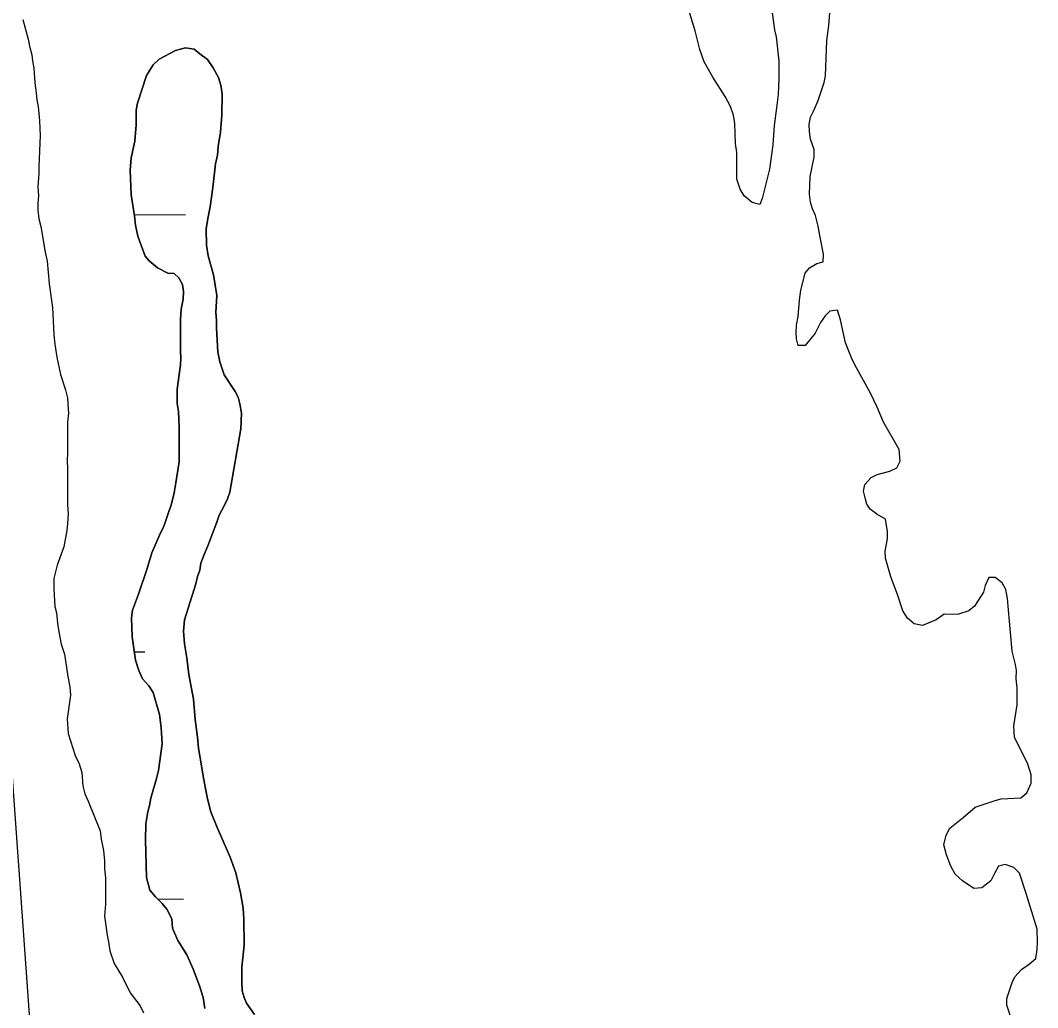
# Model space of a CAD drawing. Extents: x 3161665 to 3199565, y 885729 to 911164.
# Drawn here: x 3173817.1 to 3174311.5, y 901841.7 to 902321.7 of the extents above; entities that cross this region are included whole.
import ezdxf

# ---------------------------------------------------------------- set-up
doc = ezdxf.new("R2010")
doc.units = 0
for name, color, linetype in [('V-LEVE-TOET', 7, 'Continuous'), ('V-SITE-VEGE', 7, 'Continuous'), ('V-TOPO-SHOR', 7, 'Continuous'), ('V-WETL-SWMP', 7, 'Continuous')]:
    doc.layers.add(name, color=color, linetype=linetype)

msp = doc.modelspace()

# ---------------------------------------------------------------- linework, layer by layer
at = {"layer": 'V-LEVE-TOET'}
msp.add_lwpolyline([(3173703.92, 903532.8), (3173710.34, 903393.28), (3173722.39, 903167.06), (3173735.17, 902928.37), (3173758.72, 902625.45), (3173787.45, 902283.25), (3173809.56, 902003.67), (3173829.59, 901722.93), (3173846.61, 901450.5), (3173873.25, 901107.61), (3173900.56, 900778.58), (3173914.12, 900497.83), (3173923.74, 900432.45), (3173931.7, 900388.1), (3173948.72, 900320.65), (3173981.1, 900202.63), (3174022.82, 900044.19), (3174044.19, 899994.09), (3174053.26, 899972.16), (3174059.99, 899959.46), (3174068.56, 899947.69), (3174081.76, 899934.78), (3174128.53, 899896.52), (3174300.12, 899739.99)], dxfattribs=at)
at = {"layer": 'V-SITE-VEGE'}
for points in [[(3174182.45, 902325.4), (3174183.62, 902317.09), (3174184.32, 902313.62), (3174185.73, 902301.84), (3174185.75, 902293.52), (3174185.31, 902285.66), (3174184.63, 902279.19), (3174183.49, 902270.64), (3174182.82, 902261.16), (3174182.36, 902257.69), (3174181.23, 902249.37), (3174177.56, 902235.03), (3174176.41, 902232.26), (3174172.71, 902233.17), (3174168.78, 902236.4), (3174166.92, 902239.63), (3174165.29, 902244.48), (3174165.26, 902257.42), (3174164.56, 902261.81), (3174164.31, 902271.52), (3174163.61, 902275.68), (3174162.21, 902279.83), (3174159.66, 902284.68), (3174153.63, 902294.14), (3174149.45, 902301.53), (3174147.36, 902307.53), (3174145.03, 902316.54), (3174139.91, 902333.63)], [(3174205.57, 902217.07), (3174204.86, 902221.69), (3174203.46, 902226.77), (3174202.07, 902230), (3174201.14, 902233.24), (3174200.67, 902237.17), (3174200.88, 902245.72), (3174202.94, 902255.2), (3174202.93, 902258.89), (3174201.07, 902263.97), (3174200.6, 902267.67), (3174200.36, 902271.14), (3174201.05, 902274.6), (3174202.66, 902277.84), (3174204.73, 902282.7), (3174207.71, 902291.49), (3174208.4, 902294.73), (3174209.05, 902311.83), (3174209.96, 902319.23), (3174210.64, 902327.55)], [(3173890.41, 902086.03), (3173891.78, 902092.04), (3173892.69, 902096.9), (3173894.29, 902107.07), (3173894.25, 902123.94), (3173894, 902131.57), (3173893.3, 902135.49), (3173893.29, 902142.43), (3173894.88, 902154.22), (3173895.1, 902157.45), (3173894.86, 902160.92), (3173894.83, 902176.4), (3173895.28, 902181.25), (3173896.19, 902186.11), (3173896.41, 902189.81), (3173895.95, 902193.27), (3173894.09, 902196.51), (3173891.77, 902198.58), (3173888.77, 902198.8), (3173883.68, 902201.33), (3173879.74, 902204.79), (3173877.66, 902207.1), (3173874.17, 902216.8), (3173873, 902222.11), (3173872.53, 902226.73), (3173870.89, 902236.9), (3173870.4, 902248.91), (3173870.85, 902254.92), (3173872.68, 902263.01), (3173873.36, 902270.87), (3173873.34, 902278.04), (3173874.03, 902281.5), (3173878.39, 902294.92), (3173881.61, 902300.01), (3173884.61, 902302.79), (3173892.46, 902306.97), (3173897.31, 902308.36), (3173901.47, 902307.68), (3173904.25, 902305.38), (3173907.95, 902302.61), (3173910.73, 902298.69), (3173913.29, 902293.84), (3173914.45, 902290.15), (3173915.15, 902285.99), (3173914.94, 902275.59), (3173914.27, 902267.27), (3173913.13, 902260.33), (3173912.91, 902256.17), (3173911.99, 902252.01), (3173910.63, 902240.45), (3173909.27, 902230.97), (3173908.12, 902225.43), (3173907.44, 902220.34), (3173907.46, 902212.48), (3173908.39, 902207.17), (3173910.96, 902197.93), (3173912.6, 902188), (3173912.15, 902179.67), (3173912.39, 902175.98), (3173912.4, 902172.05), (3173913.12, 902160.5), (3173914.05, 902155.64), (3173916.15, 902149.41), (3173921.48, 902141.33), (3173922.87, 902138.56), (3173923.8, 902135.33), (3173924.51, 902130.71), (3173924.3, 902123.08), (3173918.82, 902092.34), (3173917.67, 902089.1), (3173916.29, 902086.09), (3173913.76, 902081.23), (3173912.61, 902077.76), (3173908.24, 902066.2), (3173906.4, 902062.03), (3173904.8, 902057.87), (3173904.34, 902054.4), (3173903.19, 902051.39), (3173902.28, 902047.7), (3173896.77, 902030.35), (3173896.32, 902024.8), (3173896.8, 902018.56), (3173897.96, 902011.87), (3173898.91, 902003.78), (3173901.25, 901991.77), (3173901.96, 901981.83), (3173903.14, 901973.28), (3173903.61, 901967.97), (3173906.19, 901952.49), (3173908.06, 901943.25), (3173909.69, 901937.01), (3173912.71, 901929.39), (3173918.98, 901914.85), (3173921.77, 901907.23), (3173924.1, 901897.53), (3173925.28, 901890.14), (3173925.75, 901884.82), (3173925.78, 901872.11), (3173924.64, 901861.48), (3173924.66, 901854.32), (3173924.9, 901849.92)], [(3174307.57, 901863.02), (3174310.57, 901865.57), (3174311.26, 901869.96), (3174311.48, 901873.66), (3174311.23, 901879.9), (3174305.88, 901897.22), (3174302.62, 901907.15), (3174299.84, 901909.92), (3174295.68, 901911.29), (3174292.44, 901910.59), (3174290.61, 901907.36), (3174288.76, 901903.42), (3174284.38, 901899.95), (3174280.45, 901899.71), (3174274.9, 901903.39), (3174271.42, 901906.62), (3174269.33, 901910.54), (3174267.24, 901916.09), (3174265.85, 901920.93), (3174266.99, 901925.56), (3174268.83, 901929.03), (3174275.29, 901934.13), (3174281.06, 901939.23), (3174290.76, 901942.48), (3174293.76, 901943.18), (3174303.23, 901943.67), (3174306.23, 901946.22), (3174308.3, 901950.84), (3174308.29, 901955), (3174306.66, 901960.08), (3174300.16, 901973.24), (3174299.92, 901978.78), (3174301.52, 901988.96), (3174301.5, 901997.28), (3174301.03, 902001.67), (3174301.25, 902005.6), (3174300.78, 902008.6), (3174299.15, 902015.07), (3174298.2, 902024.08), (3174296.78, 902040.72), (3174296.08, 902045.1), (3174294.22, 902048.33), (3174290.75, 902050.87), (3174287.75, 902050.86), (3174285.9, 902046.93), (3174285.22, 902043.69), (3174280.84, 902036.98), (3174278.07, 902034.66), (3174272.99, 902033.03), (3174269.99, 902032.8), (3174266.06, 902033.02), (3174262.14, 902030.24), (3174255.44, 902027.45), (3174251.51, 902028.36), (3174248.27, 902031.13), (3174245.95, 902034.59), (3174243.39, 902042.67), (3174240.14, 902051.22), (3174237.57, 902060.23), (3174237.33, 902063.69), (3174238.48, 902069.7), (3174238.47, 902073.17), (3174237.53, 902079.18), (3174233.37, 902081.71), (3174230.13, 902084.01), (3174228.5, 902086.55), (3174227.57, 902089.55), (3174226.87, 902092.79), (3174227.56, 902096.02), (3174230.55, 902099.5), (3174233.56, 902100.89), (3174239.56, 902102.52), (3174243.02, 902104.15), (3174244.63, 902107.38), (3174244.16, 902113.16), (3174236.5, 902126.32), (3174233.48, 902133.71), (3174230.23, 902140.4), (3174222.58, 902154.25), (3174220.95, 902157.71), (3174218.16, 902164.87), (3174215.59, 902176.19), (3174214.2, 902180.81), (3174210.5, 902180.34), (3174208.19, 902178.02), (3174205.89, 902174.78), (3174203.36, 902169.69), (3174198.52, 902163.67), (3174195.05, 902163.66), (3174194.35, 902166.9), (3174194.12, 902169.9), (3174194.34, 902173.6), (3174195.02, 902177.76), (3174195.7, 902185.62), (3174196.38, 902190.47), (3174198.44, 902198.8), (3174200.52, 902201.34), (3174204.21, 902203.43), (3174207.21, 902204.36), (3174207.43, 902208.06), (3174205.57, 902217.07)], [(3173906.66, 901841.33), (3173905.96, 901846.65), (3173904.1, 901852.42), (3173901.07, 901860.5), (3173899.45, 901864.19), (3173898.06, 901867.43), (3173893.65, 901874.35), (3173891.09, 901880.35), (3173890.62, 901884.98), (3173888.3, 901889.59), (3173885.98, 901892.36), (3173882.74, 901895.59), (3173879.96, 901898.82), (3173878.33, 901905.05), (3173877.82, 901923.31), (3173878.04, 901931.17), (3173878.95, 901936.95), (3173879.87, 901939.95), (3173880.55, 901943.65), (3173883.31, 901953.13), (3173884.22, 901957.06), (3173886.04, 901970.01), (3173885.56, 901977.87), (3173884.62, 901984.33), (3173881.6, 901994.96), (3173879.51, 901998.19), (3173876.5, 902001.65), (3173874.64, 902005.57), (3173873.01, 902010.65), (3173871.37, 902021.97), (3173871.12, 902031.22), (3173871.57, 902034.92), (3173874.56, 902042.78), (3173878.69, 902055.27), (3173880.98, 902062.9), (3173884.66, 902071.46), (3173886.96, 902076.09), (3173889.26, 902083.02), (3173890.41, 902086.03)], [(3174299.32, 901834.58), (3174296.52, 901842.89), (3174296.52, 901846.13), (3174299.04, 901853.99), (3174300.42, 901856.77), (3174303.65, 901860.24), (3174307.57, 901863.02)], [(3173924.9, 901849.92), (3173925.83, 901846.69), (3173927, 901843.92), (3173930.94, 901838.38)]]:
    msp.add_lwpolyline(points, dxfattribs=at)
at = {"layer": 'V-TOPO-SHOR'}
for points in [[(3174182.45, 902325.4), (3174183.62, 902317.09), (3174184.32, 902313.62), (3174185.73, 902301.84), (3174185.75, 902293.52), (3174185.31, 902285.66), (3174184.63, 902279.19), (3174183.49, 902270.64), (3174182.82, 902261.16), (3174182.36, 902257.69), (3174181.23, 902249.37), (3174177.56, 902235.03), (3174176.41, 902232.26), (3174172.71, 902233.17), (3174168.78, 902236.4), (3174166.92, 902239.63), (3174165.29, 902244.48), (3174165.26, 902257.42), (3174164.56, 902261.81), (3174164.31, 902271.52), (3174163.61, 902275.68), (3174162.21, 902279.83), (3174159.66, 902284.68), (3174153.63, 902294.14), (3174149.45, 902301.53), (3174147.36, 902307.53), (3174145.03, 902316.54), (3174139.91, 902333.63)], [(3174215.59, 902176.19), (3174214.2, 902180.81), (3174210.5, 902180.34), (3174208.19, 902178.02), (3174205.89, 902174.78), (3174203.36, 902169.69), (3174198.52, 902163.67), (3174195.05, 902163.66), (3174194.35, 902166.9), (3174194.12, 902169.9), (3174194.34, 902173.6), (3174195.02, 902177.76), (3174195.7, 902185.62), (3174196.38, 902190.47), (3174198.44, 902198.8), (3174200.52, 902201.34), (3174204.21, 902203.43), (3174207.21, 902204.36), (3174207.43, 902208.06), (3174205.57, 902217.07), (3174204.86, 902221.69), (3174203.46, 902226.77), (3174202.07, 902230), (3174201.14, 902233.24), (3174200.67, 902237.17), (3174200.88, 902245.72), (3174202.94, 902255.2), (3174202.93, 902258.89), (3174201.07, 902263.97), (3174200.6, 902267.67), (3174200.36, 902271.14), (3174201.05, 902274.6), (3174202.66, 902277.84), (3174204.73, 902282.7), (3174207.71, 902291.49), (3174208.4, 902294.73), (3174209.05, 902311.83), (3174209.96, 902319.23), (3174210.64, 902327.55)], [(3173818.24, 902322.05), (3173820.8, 902312.58), (3173821.5, 902309.12), (3173822.67, 902304.96), (3173822.91, 902301.96), (3173823.61, 902298.49), (3173824.09, 902291.33), (3173824.79, 902286.48), (3173825.03, 902283.01), (3173825.73, 902279.78), (3173826.44, 902272.85), (3173826.69, 902265.68), (3173826.02, 902250.66), (3173826.03, 902247.2), (3173825.58, 902240.72), (3173825.83, 902236.33), (3173825.6, 902232.87), (3173825.61, 902229.4), (3173826.08, 902225.24), (3173827.01, 902221.55), (3173829.12, 902209.07), (3173830.06, 902204.68), (3173831.01, 902193.59), (3173832.65, 902182.04), (3173833.37, 902168.87), (3173833.84, 902164.25), (3173834.78, 902158.01), (3173836.65, 902149.46), (3173838.98, 902142.07), (3173839.91, 902138.15), (3173840.15, 902135.14), (3173840.39, 902130.75), (3173839.94, 902126.36), (3173839.97, 902111.11), (3173839.75, 902107.87), (3173839.99, 902103.48), (3173840.03, 902086.15), (3173840.27, 902081.76), (3173840.05, 902077.14), (3173839.59, 902073.67), (3173838.22, 902065.81), (3173835.01, 902056.79), (3173833.4, 902050.32), (3173833.41, 902045.23), (3173833.9, 902036.68), (3173834.6, 902033.68), (3173835.07, 902028.6), (3173835.77, 902024.44), (3173836.94, 902018.43), (3173838.57, 902013.58), (3173840.21, 902002.72), (3173841.15, 901997.64), (3173841.39, 901993.71), (3173839.79, 901982.16), (3173840.27, 901974.99), (3173843.76, 901964.37), (3173845.62, 901960.21), (3173847.02, 901956.06), (3173847.49, 901949.59), (3173848.43, 901945.66), (3173850.05, 901942.2), (3173855.86, 901927.65)], [(3173896.8, 902018.56), (3173896.32, 902024.8), (3173896.77, 902030.35), (3173902.28, 902047.7), (3173903.19, 902051.39), (3173904.34, 902054.4), (3173904.8, 902057.87), (3173906.4, 902062.03), (3173908.24, 902066.2), (3173912.61, 902077.76), (3173913.76, 902081.23), (3173916.29, 902086.09), (3173917.67, 902089.1), (3173918.82, 902092.33), (3173924.3, 902123.08), (3173924.51, 902130.71), (3173923.8, 902135.33), (3173922.87, 902138.56), (3173921.48, 902141.33), (3173916.15, 902149.41), (3173914.05, 902155.64), (3173913.12, 902160.5), (3173912.4, 902172.05), (3173912.39, 902175.98), (3173912.15, 902179.67), (3173912.6, 902188), (3173910.96, 902197.93), (3173908.39, 902207.17), (3173907.46, 902212.48), (3173907.44, 902220.34), (3173908.12, 902225.42), (3173909.27, 902230.97), (3173910.63, 902240.45), (3173911.99, 902252.01), (3173912.91, 902256.17), (3173913.13, 902260.33), (3173914.27, 902267.27), (3173914.94, 902275.59), (3173915.15, 902285.99), (3173914.45, 902290.15), (3173913.29, 902293.84), (3173910.73, 902298.69), (3173907.95, 902302.61), (3173904.25, 902305.38), (3173901.47, 902307.68), (3173897.31, 902308.36), (3173892.46, 902306.97), (3173884.61, 902302.79), (3173881.61, 902300.01), (3173878.39, 902294.92), (3173874.03, 902281.5), (3173873.34, 902278.04), (3173873.36, 902270.87), (3173872.68, 902263.01), (3173870.85, 902254.92), (3173870.4, 902248.91), (3173870.89, 902236.9), (3173872.53, 902226.73), (3173873, 902222.11), (3173874.17, 902216.8), (3173877.66, 902207.1), (3173879.74, 902204.79), (3173883.68, 902201.33), (3173888.77, 902198.8), (3173891.77, 902198.58), (3173894.09, 902196.51), (3173895.95, 902193.27), (3173896.41, 902189.81), (3173896.19, 902186.11), (3173895.28, 902181.25), (3173894.83, 902176.4), (3173894.86, 902160.92), (3173895.1, 902157.45), (3173894.88, 902154.22), (3173893.29, 902142.43), (3173893.3, 902135.49), (3173894, 902131.57), (3173894.25, 902123.94), (3173894.29, 902107.07), (3173892.69, 902096.9), (3173891.78, 902092.04), (3173890.41, 902086.03), (3173889.26, 902083.02), (3173886.96, 902076.09), (3173884.66, 902071.46), (3173880.98, 902062.9), (3173878.69, 902055.27), (3173874.56, 902042.78), (3173871.57, 902034.92), (3173871.12, 902031.22), (3173871.37, 902021.97), (3173873.01, 902010.65), (3173874.64, 902005.57), (3173876.5, 902001.65), (3173879.51, 901998.19), (3173881.6, 901994.96), (3173884.62, 901984.33), (3173885.56, 901977.87), (3173886.04, 901970.01), (3173884.22, 901957.06), (3173883.31, 901953.13)], [(3174299.32, 901834.58), (3174296.52, 901842.89), (3174296.52, 901846.13), (3174299.04, 901853.99), (3174300.42, 901856.77), (3174303.65, 901860.24), (3174307.57, 901863.02), (3174310.57, 901865.57), (3174311.26, 901869.96), (3174311.48, 901873.66), (3174311.23, 901879.9), (3174305.88, 901897.22), (3174302.62, 901907.15), (3174299.84, 901909.92), (3174295.68, 901911.29), (3174292.44, 901910.59), (3174290.61, 901907.36), (3174288.76, 901903.42), (3174284.38, 901899.95), (3174280.45, 901899.71), (3174274.9, 901903.39), (3174271.42, 901906.62), (3174269.33, 901910.54), (3174267.24, 901916.09), (3174265.85, 901920.93), (3174266.99, 901925.56), (3174268.83, 901929.03), (3174275.29, 901934.13), (3174281.06, 901939.23), (3174290.76, 901942.48), (3174293.76, 901943.18), (3174303.23, 901943.67), (3174306.23, 901946.22), (3174308.3, 901950.84), (3174308.29, 901955), (3174306.66, 901960.08), (3174300.16, 901973.24), (3174299.92, 901978.78), (3174301.52, 901988.96), (3174301.5, 901997.28), (3174301.03, 902001.67), (3174301.25, 902005.6), (3174300.78, 902008.6), (3174299.15, 902015.07), (3174298.2, 902024.08), (3174296.78, 902040.71), (3174296.08, 902045.1), (3174294.22, 902048.33), (3174290.75, 902050.87), (3174287.74, 902050.86), (3174285.9, 902046.93), (3174285.22, 902043.69), (3174280.84, 902036.98), (3174278.07, 902034.66), (3174272.99, 902033.03), (3174269.99, 902032.8), (3174266.06, 902033.02), (3174262.14, 902030.24), (3174255.44, 902027.45), (3174251.51, 902028.36), (3174248.27, 902031.13), (3174245.95, 902034.59), (3174243.39, 902042.67), (3174240.14, 902051.22), (3174237.57, 902060.23), (3174237.33, 902063.69), (3174238.48, 902069.7), (3174238.47, 902073.17), (3174237.53, 902079.18), (3174233.37, 902081.71), (3174230.13, 902084.01), (3174228.5, 902086.55), (3174227.57, 902089.55), (3174226.87, 902092.79), (3174227.56, 902096.02), (3174230.55, 902099.5), (3174233.56, 902100.89), (3174239.56, 902102.52), (3174243.02, 902104.15), (3174244.63, 902107.38), (3174244.16, 902113.16), (3174236.5, 902126.32), (3174233.48, 902133.71), (3174230.23, 902140.4), (3174222.58, 902154.25), (3174220.95, 902157.71), (3174218.16, 902164.87), (3174215.59, 902176.19)], [(3173930.94, 901838.38), (3173927, 901843.92), (3173925.83, 901846.69), (3173924.9, 901849.92), (3173924.66, 901854.32), (3173924.64, 901861.48), (3173925.78, 901872.11), (3173925.75, 901884.82), (3173925.28, 901890.14), (3173924.1, 901897.53), (3173921.77, 901907.23), (3173918.98, 901914.85), (3173912.71, 901929.4), (3173909.69, 901937.01), (3173908.06, 901943.25), (3173906.19, 901952.49), (3173903.61, 901967.97), (3173903.14, 901973.28), (3173901.96, 901981.83), (3173901.25, 901991.77), (3173898.91, 902003.78), (3173897.96, 902011.87), (3173896.8, 902018.56)], [(3173883.31, 901953.13), (3173880.55, 901943.65), (3173879.87, 901939.95), (3173878.95, 901936.95), (3173878.04, 901931.17), (3173877.82, 901923.31), (3173878.33, 901905.05), (3173879.96, 901898.82), (3173882.74, 901895.59), (3173885.98, 901892.36), (3173888.3, 901889.59), (3173890.62, 901884.98), (3173891.09, 901880.35), (3173893.65, 901874.35), (3173898.06, 901867.43), (3173899.45, 901864.19), (3173901.07, 901860.5), (3173904.1, 901852.42), (3173905.96, 901846.65), (3173906.66, 901841.33)], [(3173855.86, 901927.65), (3173856.33, 901923.72), (3173857.5, 901918.18), (3173857.97, 901913.1), (3173857.98, 901909.17), (3173858.45, 901904.78), (3173858.47, 901899), (3173858.48, 901892.07), (3173858.03, 901886.29), (3173859.21, 901877.05), (3173859.91, 901873.81), (3173860.61, 901869.43), (3173862.71, 901863.19), (3173866.65, 901856.5), (3173870.36, 901848.88), (3173875.23, 901842.65), (3173876.86, 901839.19)]]:
    msp.add_lwpolyline(points, dxfattribs=at)
at = {"layer": 'V-WETL-SWMP'}
for p, q in [((3173872.44, 902227.28), (3173897.35, 902227.21)), ((3173872.43, 902014.67), (3173877.61, 902014.66)), ((3173883.76, 901894.57), (3173896.43, 901894.53))]:
    msp.add_line(p, q, dxfattribs=at)
for points in [[(3173874.17, 902216.8), (3173873, 902222.11), (3173872.53, 902226.73), (3173870.89, 902236.9), (3173870.4, 902248.91), (3173870.85, 902254.92), (3173872.68, 902263.01), (3173873.36, 902270.87), (3173873.34, 902278.04), (3173874.03, 902281.5), (3173878.39, 902294.92), (3173881.61, 902300.01), (3173884.61, 902302.79), (3173892.46, 902306.97), (3173897.31, 902308.36), (3173901.47, 902307.68), (3173904.25, 902305.38), (3173907.95, 902302.61), (3173910.73, 902298.69), (3173913.29, 902293.84), (3173914.45, 902290.15), (3173915.15, 902285.99), (3173914.94, 902275.59), (3173914.27, 902267.27), (3173913.13, 902260.33), (3173912.91, 902256.17), (3173911.99, 902252.01), (3173910.63, 902240.45), (3173909.27, 902230.97), (3173908.12, 902225.42), (3173907.44, 902220.34), (3173907.46, 902212.48), (3173908.39, 902207.17), (3173910.96, 902197.93), (3173912.6, 902188), (3173912.15, 902179.67), (3173912.39, 902175.98), (3173912.4, 902172.05), (3173913.12, 902160.5), (3173914.05, 902155.64), (3173916.15, 902149.41), (3173921.48, 902141.33), (3173922.87, 902138.56), (3173923.81, 902135.33), (3173924.51, 902130.71), (3173924.3, 902123.08), (3173918.82, 902092.33), (3173917.67, 902089.1), (3173916.29, 902086.09), (3173913.76, 902081.23), (3173912.61, 902077.76), (3173908.24, 902066.2), (3173906.4, 902062.03), (3173904.8, 902057.87), (3173904.34, 902054.4), (3173903.19, 902051.39), (3173902.28, 902047.7), (3173896.77, 902030.35), (3173896.32, 902024.8), (3173896.8, 902018.56)], [(3173906.66, 901841.33), (3173905.96, 901846.65), (3173904.1, 901852.42), (3173901.07, 901860.5), (3173899.45, 901864.2), (3173898.06, 901867.43), (3173893.65, 901874.35), (3173891.09, 901880.35), (3173890.62, 901884.98), (3173888.3, 901889.59), (3173885.98, 901892.36), (3173882.74, 901895.59), (3173879.96, 901898.82), (3173878.33, 901905.05), (3173877.83, 901923.31), (3173878.04, 901931.17), (3173878.95, 901936.95), (3173879.87, 901939.95), (3173880.55, 901943.65), (3173883.31, 901953.13), (3173884.22, 901957.06), (3173886.04, 901970.01), (3173885.56, 901977.87), (3173884.62, 901984.33), (3173881.6, 901994.96), (3173879.51, 901998.19), (3173876.5, 902001.65), (3173874.64, 902005.57), (3173873.01, 902010.65), (3173871.37, 902021.97), (3173871.12, 902031.22), (3173871.57, 902034.92), (3173874.56, 902042.78), (3173878.69, 902055.27), (3173880.98, 902062.9), (3173884.66, 902071.46), (3173886.96, 902076.09), (3173889.26, 902083.02), (3173890.41, 902086.03), (3173891.78, 902092.04), (3173892.69, 902096.9), (3173894.29, 902107.07), (3173894.25, 902123.94), (3173894, 902131.57), (3173893.3, 902135.49), (3173893.28, 902142.43), (3173894.88, 902154.22), (3173895.1, 902157.45), (3173894.86, 902160.92), (3173894.83, 902176.4), (3173895.28, 902181.25), (3173896.19, 902186.11), (3173896.42, 902189.81), (3173895.95, 902193.27), (3173894.09, 902196.5), (3173891.77, 902198.58), (3173888.77, 902198.8), (3173883.68, 902201.33), (3173879.74, 902204.79), (3173877.66, 902207.1), (3173874.17, 902216.8)], [(3173896.8, 902018.56), (3173897.97, 902011.87), (3173898.91, 902003.78), (3173901.25, 901991.77), (3173901.96, 901981.83), (3173903.14, 901973.28), (3173903.61, 901967.97), (3173906.19, 901952.49), (3173908.06, 901943.25), (3173909.69, 901937.01), (3173912.71, 901929.4), (3173918.98, 901914.85), (3173921.77, 901907.23), (3173924.1, 901897.53), (3173925.27, 901890.14), (3173925.75, 901884.82), (3173925.78, 901872.11), (3173924.64, 901861.48), (3173924.66, 901854.31), (3173924.9, 901849.92), (3173925.83, 901846.69), (3173926.99, 901843.92), (3173930.94, 901838.38)]]:
    msp.add_lwpolyline(points, dxfattribs=at)

doc.saveas('drawing.dxf')
